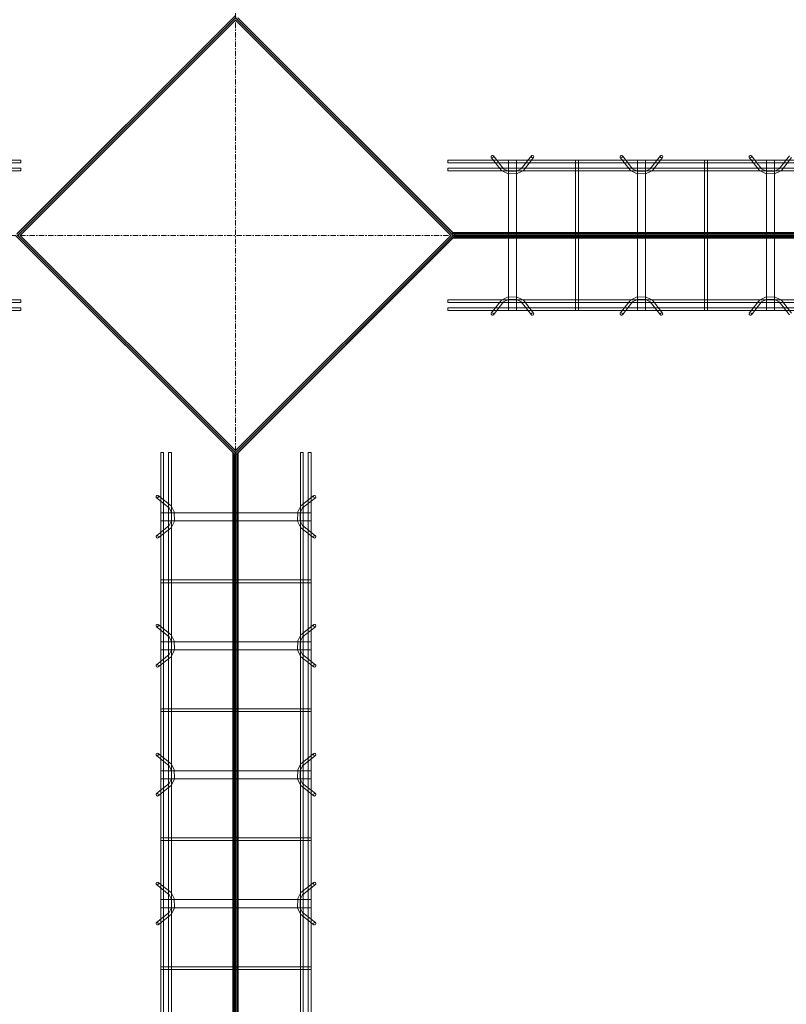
# Model space of a CAD drawing. Header units: inches. Extents: x -4136 to 1945, y -6639 to 12387.
# Tile 395 of 656: x -2193 to -2122, y 10745 to 10837. Entities that reach past the tile are written whole.
import ezdxf

# ---------------------------------------------------------------- set-up
doc = ezdxf.new("R2010")
doc.units = ezdxf.units.IN
doc.header["$MEASUREMENT"] = 0
doc.linetypes.add('Línea de rejilla', pattern=[0.875, 0.5, -0.125, 0.125, -0.125])
for name, color, linetype, lineweight in [('A-FLOR', 7, 'Continuous', 9), ('A-GENM', 7, 'Continuous', 9), ('S-BEAM', 7, 'Continuous', 9), ('S-GRID', 7, 'Continuous', 9)]:
    doc.layers.add(name, color=color, linetype=linetype, lineweight=lineweight)

# ---------------------------------------------------------------- blocks, each defined once
blk = doc.blocks.new('Dowel bar assembly - Dowel bar assembly-672828-SLAB ON GROUND JOINTS')
at = {"layer": 'S-BEAM', "color": 253, "true_color": 0xaaaaaa}
for p, q in [((136, 1.979), (0, 1.979)), ((136, 1.979), (136, 1.722)), ((136, 1.722), (136, 1.979)), ((0, 1.722), (136, 1.722)), ((136, 1.246), (0, 1.246)), ((0, 0.988), (136, 0.988)), ((136, 0.988), (136, 1.246)), ((136, 1.246), (136, 0.988)), ((136, -11.015), (0, -11.015)), ((0, -11.273), (136, -11.273)), ((136, -11.742), (0, -11.742)), ((136, -11.273), (136, -11.015)), ((136, -11.015), (136, -11.273)), ((136, -12), (136, -11.742)), ((136, -11.742), (136, -12)), ((0, -12), (136, -12))]:
    blk.add_line(p, q, dxfattribs=at)
blk = doc.blocks.new('Dowel bar assembly - Dowel bar assembly-673280-SLAB ON GROUND JOINTS')
at = {"layer": 'S-BEAM', "color": 253, "true_color": 0xaaaaaa}
for p, q in [((87.836, 1.979), (0, 1.979)), ((0, 1.979), (0, 1.722)), ((0, 1.722), (0, 1.979)), ((4.024, 2.232), (4.973, 1.033)), ((5.175, 1.192), (4.225, 2.392)), ((5.625, 1.99), (5.625, -12.01)), ((6.375, 1.99), (5.625, 1.99)), ((5.625, 1.99), (6.375, 1.99)), ((6.375, -12.01), (6.375, 1.99)), ((7.761, 2.392), (6.811, 1.192)), ((7.013, 1.033), (7.962, 2.232)), ((11.871, 1.99), (11.871, -12.01)), ((12.129, 1.99), (11.871, 1.99)), ((11.871, 1.99), (12.129, 1.99)), ((12.129, -12.01), (12.129, 1.99)), ((16.024, 2.232), (16.973, 1.033)), ((17.175, 1.192), (16.225, 2.392)), ((17.625, 1.99), (17.625, -12.01)), ((18.375, 1.99), (17.625, 1.99)), ((17.625, 1.99), (18.375, 1.99)), ((18.375, -12.01), (18.375, 1.99)), ((19.761, 2.392), (18.811, 1.192)), ((19.013, 1.033), (19.962, 2.232)), ((23.871, 1.99), (23.871, -12.01)), ((24.129, 1.99), (23.871, 1.99)), ((23.871, 1.99), (24.129, 1.99)), ((24.129, -12.01), (24.129, 1.99)), ((28.024, 2.232), (28.973, 1.033)), ((29.175, 1.192), (28.225, 2.392)), ((29.625, 1.99), (29.625, -12.01)), ((30.375, 1.99), (29.625, 1.99)), ((29.625, 1.99), (30.375, 1.99)), ((30.375, -12.01), (30.375, 1.99)), ((31.761, 2.392), (30.811, 1.192)), ((31.013, 1.033), (31.962, 2.232)), ((0, 1.722), (87.836, 1.722)), ((87.836, 1.246), (0, 1.246)), ((0, 0.988), (0, 1.246)), ((0, 1.246), (0, 0.988)), ((0, 0.988), (87.836, 0.988)), ((87.836, -11.015), (0, -11.015)), ((0, -11.273), (0, -11.015)), ((0, -11.015), (0, -11.273)), ((0, -11.273), (87.836, -11.273)), ((87.836, -11.742), (0, -11.742)), ((0, -12), (0, -11.742)), ((0, -11.742), (0, -12)), ((4.973, -11.053), (4.024, -12.253)), ((4.225, -12.412), (5.175, -11.213)), ((6.811, -11.213), (7.761, -12.412)), ((7.962, -12.253), (7.013, -11.053)), ((16.973, -11.053), (16.024, -12.253)), ((16.225, -12.412), (17.175, -11.213)), ((18.811, -11.213), (19.761, -12.412)), ((19.962, -12.253), (19.013, -11.053)), ((28.973, -11.053), (28.024, -12.253)), ((28.225, -12.412), (29.175, -11.213)), ((30.811, -11.213), (31.761, -12.412)), ((31.962, -12.253), (31.013, -11.053)), ((0, -12), (87.836, -12)), ((6.375, -12.01), (5.625, -12.01)), ((5.625, -12.01), (6.375, -12.01)), ((12.129, -12.01), (11.871, -12.01)), ((11.871, -12.01), (12.129, -12.01)), ((18.375, -12.01), (17.625, -12.01)), ((17.625, -12.01), (18.375, -12.01)), ((24.129, -12.01), (23.871, -12.01)), ((23.871, -12.01), (24.129, -12.01)), ((30.375, -12.01), (29.625, -12.01)), ((29.625, -12.01), (30.375, -12.01))]:
    blk.add_line(p, q, dxfattribs=at)
at = {"layer": 'S-BEAM', "color": 253, "true_color": 0xaaaaaa, "flags": 128}
for points in [[(4.973, 1.033), (5.526, 0.731), (6.387, 0.715), (6.972, 0.987), (7.013, 1.033)], [(5.175, 1.192), (5.625, 0.972), (6.382, 0.977), (6.811, 1.192)], [(16.973, 1.033), (17.526, 0.731), (18.387, 0.715), (18.972, 0.987), (19.013, 1.033)], [(17.175, 1.192), (17.625, 0.972), (18.382, 0.977), (18.811, 1.192)], [(28.973, 1.033), (29.526, 0.731), (30.387, 0.715), (30.972, 0.987), (31.013, 1.033)], [(29.175, 1.192), (29.625, 0.972), (30.382, 0.977), (30.811, 1.192)], [(4.973, -11.053), (5.526, -10.751), (6.387, -10.736), (6.972, -11.007), (7.013, -11.053)], [(5.175, -11.213), (5.625, -10.993), (6.382, -10.997), (6.811, -11.213)], [(16.973, -11.053), (17.526, -10.751), (18.387, -10.736), (18.972, -11.007), (19.013, -11.053)], [(17.175, -11.213), (17.625, -10.993), (18.382, -10.997), (18.811, -11.213)], [(28.973, -11.053), (29.526, -10.751), (30.387, -10.736), (30.972, -11.007), (31.013, -11.053)], [(29.175, -11.213), (29.625, -10.993), (30.382, -10.997), (30.811, -11.213)]]:
    blk.add_lwpolyline(points, dxfattribs=at)
at = {"layer": 'S-BEAM', "color": 253, "true_color": 0xaaaaaa}
for centre, major_axis, start_param, end_param in [((4.125, 2.312), (0.101, 0.08), 5.709265, 8.850858), ((4.125, 2.312), (0.101, 0.08), 2.567673, 5.709265), ((7.862, 2.312), (-0.101, 0.08), 3.715513, 6.857105), ((7.862, 2.312), (-0.101, 0.08), 0.57392, 3.715513), ((16.125, 2.312), (0.101, 0.08), 5.709265, 8.850858), ((16.125, 2.312), (0.101, 0.08), 2.567673, 5.709265), ((19.862, 2.312), (-0.101, 0.08), 3.715513, 6.857105), ((19.862, 2.312), (-0.101, 0.08), 0.57392, 3.715513), ((28.125, 2.312), (0.101, 0.08), 5.709265, 8.850858), ((28.125, 2.312), (0.101, 0.08), 2.567673, 5.709265), ((4.125, -12.332), (-0.101, 0.08), 3.715513, 6.857105), ((4.125, -12.332), (-0.101, 0.08), 0.57392, 3.715513), ((7.862, -12.332), (0.101, 0.08), 5.709265, 8.850858), ((7.862, -12.332), (0.101, 0.08), 2.567673, 5.709265), ((16.125, -12.332), (-0.101, 0.08), 3.715513, 6.857105), ((16.125, -12.332), (-0.101, 0.08), 0.57392, 3.715513), ((19.862, -12.332), (0.101, 0.08), 5.709265, 8.850858), ((19.862, -12.332), (0.101, 0.08), 2.567673, 5.709265), ((28.125, -12.332), (-0.101, 0.08), 3.715513, 6.857105), ((28.125, -12.332), (-0.101, 0.08), 0.57392, 3.715513)]:
    blk.add_ellipse(centre, major_axis=major_axis, ratio=0.816528, start_param=start_param, end_param=end_param, dxfattribs=at)
blk = doc.blocks.new('Dowel bar assembly - Dowel bar assembly-675476-SLAB ON GROUND JOINTS')
at = {"layer": 'S-BEAM', "color": 253, "true_color": 0xaaaaaa}
for p, q in [((308.765, 1.979), (0, 1.979)), ((0, 1.979), (0, 1.722)), ((0, 1.722), (0, 1.979)), ((4.024, 2.232), (4.973, 1.033)), ((5.175, 1.192), (4.225, 2.392)), ((5.625, 1.99), (5.625, -12.01)), ((6.375, 1.99), (5.625, 1.99)), ((5.625, 1.99), (6.375, 1.99)), ((6.375, -12.01), (6.375, 1.99)), ((7.761, 2.392), (6.811, 1.192)), ((7.013, 1.033), (7.962, 2.232)), ((11.871, 1.99), (11.871, -12.01)), ((12.129, 1.99), (11.871, 1.99)), ((11.871, 1.99), (12.129, 1.99)), ((12.129, -12.01), (12.129, 1.99)), ((16.024, 2.232), (16.973, 1.033)), ((17.175, 1.192), (16.225, 2.392)), ((17.625, 1.99), (17.625, -12.01)), ((18.375, 1.99), (17.625, 1.99)), ((17.625, 1.99), (18.375, 1.99)), ((18.375, -12.01), (18.375, 1.99)), ((19.761, 2.392), (18.811, 1.192)), ((19.013, 1.033), (19.962, 2.232)), ((23.871, 1.99), (23.871, -12.01)), ((24.129, 1.99), (23.871, 1.99)), ((23.871, 1.99), (24.129, 1.99)), ((24.129, -12.01), (24.129, 1.99)), ((28.024, 2.232), (28.973, 1.033)), ((29.175, 1.192), (28.225, 2.392)), ((29.625, 1.99), (29.625, -12.01)), ((30.375, 1.99), (29.625, 1.99)), ((29.625, 1.99), (30.375, 1.99)), ((30.375, -12.01), (30.375, 1.99)), ((31.761, 2.392), (30.811, 1.192)), ((31.013, 1.033), (31.962, 2.232)), ((35.871, 1.99), (35.871, -12.01)), ((36.129, 1.99), (35.871, 1.99)), ((35.871, 1.99), (36.129, 1.99)), ((36.129, -12.01), (36.129, 1.99)), ((40.024, 2.232), (40.973, 1.033)), ((41.175, 1.192), (40.225, 2.392)), ((41.625, 1.99), (41.625, -12.01)), ((42.375, 1.99), (41.625, 1.99)), ((41.625, 1.99), (42.375, 1.99)), ((42.375, -12.01), (42.375, 1.99)), ((43.761, 2.392), (42.811, 1.192)), ((43.013, 1.033), (43.962, 2.232)), ((47.871, 1.99), (47.871, -12.01)), ((48.129, 1.99), (47.871, 1.99)), ((47.871, 1.99), (48.129, 1.99)), ((48.129, -12.01), (48.129, 1.99)), ((0, 1.722), (308.765, 1.722)), ((308.765, 1.246), (0, 1.246)), ((0, 0.988), (0, 1.246)), ((0, 1.246), (0, 0.988)), ((0, 0.988), (308.765, 0.988)), ((308.765, -11.015), (0, -11.015)), ((0, -11.273), (0, -11.015)), ((0, -11.015), (0, -11.273)), ((0, -11.273), (308.765, -11.273)), ((308.765, -11.742), (0, -11.742)), ((0, -12), (0, -11.742)), ((0, -11.742), (0, -12)), ((4.973, -11.053), (4.024, -12.253)), ((4.225, -12.412), (5.175, -11.213)), ((6.811, -11.213), (7.761, -12.412)), ((7.962, -12.253), (7.013, -11.053)), ((16.973, -11.053), (16.024, -12.253)), ((16.225, -12.412), (17.175, -11.213)), ((18.811, -11.213), (19.761, -12.412)), ((19.962, -12.253), (19.013, -11.053)), ((28.973, -11.053), (28.024, -12.253)), ((28.225, -12.412), (29.175, -11.213)), ((30.811, -11.213), (31.761, -12.412)), ((31.962, -12.253), (31.013, -11.053)), ((40.973, -11.053), (40.024, -12.253)), ((40.225, -12.412), (41.175, -11.213)), ((42.811, -11.213), (43.761, -12.412)), ((43.962, -12.253), (43.013, -11.053)), ((0, -12), (308.765, -12)), ((6.375, -12.01), (5.625, -12.01)), ((5.625, -12.01), (6.375, -12.01)), ((12.129, -12.01), (11.871, -12.01)), ((11.871, -12.01), (12.129, -12.01)), ((18.375, -12.01), (17.625, -12.01)), ((17.625, -12.01), (18.375, -12.01)), ((24.129, -12.01), (23.871, -12.01)), ((23.871, -12.01), (24.129, -12.01)), ((30.375, -12.01), (29.625, -12.01)), ((29.625, -12.01), (30.375, -12.01)), ((36.129, -12.01), (35.871, -12.01)), ((35.871, -12.01), (36.129, -12.01)), ((42.375, -12.01), (41.625, -12.01)), ((41.625, -12.01), (42.375, -12.01)), ((48.129, -12.01), (47.871, -12.01)), ((47.871, -12.01), (48.129, -12.01))]:
    blk.add_line(p, q, dxfattribs=at)
at = {"layer": 'S-BEAM', "color": 253, "true_color": 0xaaaaaa, "flags": 128}
for points in [[(4.973, 1.033), (5.526, 0.731), (6.387, 0.715), (6.972, 0.987), (7.013, 1.033)], [(5.175, 1.192), (5.625, 0.972), (6.382, 0.977), (6.811, 1.192)], [(16.973, 1.033), (17.526, 0.731), (18.387, 0.715), (18.972, 0.987), (19.013, 1.033)], [(17.175, 1.192), (17.625, 0.972), (18.382, 0.977), (18.811, 1.192)], [(28.973, 1.033), (29.526, 0.731), (30.387, 0.715), (30.972, 0.987), (31.013, 1.033)], [(29.175, 1.192), (29.625, 0.972), (30.382, 0.977), (30.811, 1.192)], [(40.973, 1.033), (41.526, 0.731), (42.387, 0.715), (42.972, 0.987), (43.013, 1.033)], [(41.175, 1.192), (41.625, 0.972), (42.382, 0.977), (42.811, 1.192)], [(4.973, -11.053), (5.526, -10.751), (6.387, -10.736), (6.972, -11.007), (7.013, -11.053)], [(5.175, -11.213), (5.625, -10.993), (6.382, -10.997), (6.811, -11.213)], [(16.973, -11.053), (17.526, -10.751), (18.387, -10.736), (18.972, -11.007), (19.013, -11.053)], [(17.175, -11.213), (17.625, -10.993), (18.382, -10.997), (18.811, -11.213)], [(28.973, -11.053), (29.526, -10.751), (30.387, -10.736), (30.972, -11.007), (31.013, -11.053)], [(29.175, -11.213), (29.625, -10.993), (30.382, -10.997), (30.811, -11.213)], [(40.973, -11.053), (41.526, -10.751), (42.387, -10.736), (42.972, -11.007), (43.013, -11.053)], [(41.175, -11.213), (41.625, -10.993), (42.382, -10.997), (42.811, -11.213)]]:
    blk.add_lwpolyline(points, dxfattribs=at)
at = {"layer": 'S-BEAM', "color": 253, "true_color": 0xaaaaaa}
for centre, major_axis, start_param, end_param in [((4.125, 2.312), (0.101, 0.08), 5.709265, 8.850858), ((4.125, 2.312), (0.101, 0.08), 2.567673, 5.709265), ((7.862, 2.312), (-0.101, 0.08), 3.715513, 6.857105), ((7.862, 2.312), (-0.101, 0.08), 0.57392, 3.715513), ((16.125, 2.312), (0.101, 0.08), 5.709265, 8.850858), ((16.125, 2.312), (0.101, 0.08), 2.567673, 5.709265), ((19.862, 2.312), (-0.101, 0.08), 3.715513, 6.857105), ((19.862, 2.312), (-0.101, 0.08), 0.57392, 3.715513), ((28.125, 2.312), (0.101, 0.08), 5.709265, 8.850858), ((28.125, 2.312), (0.101, 0.08), 2.567673, 5.709265), ((31.862, 2.312), (-0.101, 0.08), 3.715513, 6.857105), ((31.862, 2.312), (-0.101, 0.08), 0.57392, 3.715513), ((40.125, 2.312), (0.101, 0.08), 5.709265, 8.850858), ((40.125, 2.312), (0.101, 0.08), 2.567673, 5.709265), ((43.862, 2.312), (-0.101, 0.08), 3.715513, 6.857105), ((43.862, 2.312), (-0.101, 0.08), 0.57392, 3.715513), ((4.125, -12.332), (-0.101, 0.08), 3.715513, 6.857105), ((4.125, -12.332), (-0.101, 0.08), 0.57392, 3.715513), ((7.862, -12.332), (0.101, 0.08), 5.709265, 8.850858), ((7.862, -12.332), (0.101, 0.08), 2.567673, 5.709265), ((16.125, -12.332), (-0.101, 0.08), 3.715513, 6.857105), ((16.125, -12.332), (-0.101, 0.08), 0.57392, 3.715513), ((19.862, -12.332), (0.101, 0.08), 5.709265, 8.850858), ((19.862, -12.332), (0.101, 0.08), 2.567673, 5.709265), ((28.125, -12.332), (-0.101, 0.08), 3.715513, 6.857105), ((28.125, -12.332), (-0.101, 0.08), 0.57392, 3.715513), ((31.862, -12.332), (0.101, 0.08), 5.709265, 8.850858), ((31.862, -12.332), (0.101, 0.08), 2.567673, 5.709265), ((40.125, -12.332), (-0.101, 0.08), 3.715513, 6.857105), ((40.125, -12.332), (-0.101, 0.08), 0.57392, 3.715513), ((43.862, -12.332), (0.101, 0.08), 5.709265, 8.850858), ((43.862, -12.332), (0.101, 0.08), 2.567673, 5.709265)]:
    blk.add_ellipse(centre, major_axis=major_axis, ratio=0.816528, start_param=start_param, end_param=end_param, dxfattribs=at)

msp = doc.modelspace()

# ---------------------------------------------------------------- hatches: boundary and pattern name
at = {"layer": 'A-GENM', "true_color": 0xff0000}
for points in [[(-2173.32374, 10836.90475), (-2173.10103, 10836.68204), (-2173.32374, 10836.45933), (-2193.34367, 10816.4394), (-2193.45502, 10816.32804), (-2193.51714, 10816.39016), (-2193.67773, 10816.55075), (-2193.59224, 10816.63625)], [(-2173.32374, 10836.90475), (-2173.10103, 10836.68204), (-2173.32374, 10836.45933), (-2193.34367, 10816.4394), (-2193.45502, 10816.32804), (-2193.52004, 10816.39306), (-2193.60982, 10816.48284), (-2193.67773, 10816.55075)], [(-2153.19245, 10816.32804), (-2153.30381, 10816.4394), (-2173.32374, 10836.45933), (-2173.10103, 10836.68204), (-2153.05524, 10816.63625), (-2152.96974, 10816.55075)], [(-2153.19245, 10816.32804), (-2153.30381, 10816.4394), (-2173.32374, 10836.45933), (-2173.10103, 10836.68204), (-2152.96974, 10816.55075)], [(-2193.78909, 10816.4394), (-2193.67773, 10816.55075), (-2193.45502, 10816.32804), (-2193.34367, 10816.4394), (-2173.32374, 10796.41947), (-2173.43509, 10796.30811), (-2173.21238, 10796.0854), (-2173.32374, 10795.97404), (-2173.52059, 10796.1709)], [(-2193.78909, 10816.4394), (-2193.67773, 10816.55075), (-2193.45502, 10816.32804), (-2193.34367, 10816.4394), (-2173.32374, 10796.41947), (-2173.43509, 10796.30811), (-2173.21238, 10796.0854), (-2173.2803, 10796.01748), (-2173.32374, 10795.97404), (-2173.36718, 10796.01748), (-2173.48122, 10796.13152)], [(-2173.43509, 10796.30811), (-2173.32374, 10796.41947), (-2153.30381, 10816.4394), (-2153.19245, 10816.32804), (-2152.96974, 10816.55075), (-2152.85839, 10816.4394), (-2153.05524, 10816.24255), (-2173.12689, 10796.1709), (-2173.21238, 10796.0854)], [(-2173.43509, 10796.30811), (-2173.32374, 10796.41947), (-2153.30381, 10816.4394), (-2153.19245, 10816.32804), (-2152.96974, 10816.55075), (-2152.90183, 10816.48284), (-2152.85839, 10816.4394), (-2152.90183, 10816.39596), (-2173.16626, 10796.13152), (-2173.21238, 10796.0854)]]:
    msp.add_hatch(color=1, dxfattribs=at).paths.add_polyline_path(points, flags=0)
at = {"layer": 'A-GENM', "true_color": 0x0000ff}
for points in [[(-1943.32374, 10816.48284), (-1943.6387, 10816.48284), (-2152.90183, 10816.48284), (-2153.11184, 10816.69285), (-1943.6387, 10816.69285), (-1943.32374, 10816.69285)], [(-1943.32374, 10816.26965), (-1943.6387, 10816.26965), (-2153.02813, 10816.26965), (-2152.85839, 10816.4394), (-2153.11032, 10816.69133), (-1943.6387, 10816.69133), (-1943.32374, 10816.69133)], [(-1943.32374, 10816.18277), (-1943.6387, 10816.18277), (-2153.11501, 10816.18277), (-2152.85839, 10816.4394), (-2153.02496, 10816.60597), (-1943.6387, 10816.60597), (-1943.32374, 10816.60597)], [(-1943.32374, 10816.24255), (-1943.6387, 10816.24255), (-2153.05524, 10816.24255), (-2152.85839, 10816.4394), (-2152.96974, 10816.55075), (-2153.05524, 10816.63625), (-1943.6387, 10816.63625), (-1943.32374, 10816.63625)], [(-1943.32374, 10816.26041), (-1943.6387, 10816.26041), (-2153.03738, 10816.26041), (-2152.85839, 10816.4394), (-2153.02344, 10816.60445), (-1943.6387, 10816.60445), (-1943.32374, 10816.60445)], [(-1943.32374, 10816.39596), (-1943.6387, 10816.39596), (-2152.90183, 10816.39596), (-2152.85839, 10816.4394), (-2152.90183, 10816.48284), (-1943.6387, 10816.48284), (-1943.32374, 10816.48284)], [(-2173.32374, 10795.97404), (-2173.15717, 10796.14062), (-2173.15717, 10487.48818), (-2173.32374, 10487.65475), (-2173.54783, 10487.43066), (-2173.58036, 10487.43066), (-2173.58036, 10796.23067)], [(-2173.32374, 10795.97404), (-2173.21238, 10796.0854), (-2173.12689, 10796.1709), (-2173.12689, 10487.4579), (-2173.32374, 10487.65475), (-2173.52059, 10487.4579), (-2173.52059, 10796.1709)], [(-2173.32374, 10795.97404), (-2173.15869, 10796.13909), (-2173.15869, 10487.4897), (-2173.32374, 10487.65475), (-2173.50273, 10487.47576), (-2173.50273, 10796.15304)], [(-2173.32374, 10795.97404), (-2173.07181, 10796.22598), (-2173.07181, 10487.43066), (-2173.09965, 10487.43066), (-2173.32374, 10487.65475), (-2173.49348, 10487.485), (-2173.49348, 10796.14379)], [(-2173.2803, 10796.01748), (-2173.2803, 10487.61131), (-2173.32374, 10487.65475), (-2173.36718, 10487.61131), (-2173.36718, 10796.01748), (-2173.32374, 10795.97404)], [(-2173.2803, 10487.61131), (-2173.2803, 10796.01748), (-2173.07029, 10796.2275), (-2173.07029, 10487.43066), (-2173.09965, 10487.43066)]]:
    msp.add_hatch(color=5, dxfattribs=at).paths.add_polyline_path(points, flags=0)

# ---------------------------------------------------------------- linework, layer by layer
at = {"layer": 'A-FLOR'}
for p, q in [((-2193.56638, 10816.4394), (-2173.32374, 10836.68204)), ((-2173.32374, 10836.68204), (-2153.0811, 10816.4394)), ((-2153.19245, 10816.55075), (-2153.0811, 10816.66211)), ((-2153.0811, 10816.66211), (-2152.85839, 10816.4394)), ((-2173.32374, 10795.97404), (-2193.78909, 10816.4394)), ((-2173.32374, 10796.19676), (-2193.56638, 10816.4394)), ((-2153.0811, 10816.4394), (-2173.32374, 10796.19676)), ((-2173.32374, 10795.97404), (-2152.85839, 10816.4394)), ((-2173.58036, 10796.23067), (-2173.58036, 10487.43066)), ((-2173.52059, 10487.43066), (-2173.52059, 10796.1709)), ((-2173.50273, 10487.43066), (-2173.50273, 10796.15304)), ((-2173.49348, 10796.14379), (-2173.49348, 10487.43066)), ((-2173.48122, 10796.13152), (-2173.48122, 10487.43066)), ((-2173.41585, 10796.06616), (-2173.41585, 10487.43066)), ((-2173.36718, 10796.01748), (-2173.36718, 10487.43066)), ((-2173.32374, 10795.97404), (-2173.32374, 10795.97404)), ((-2173.2803, 10487.43066), (-2173.2803, 10796.01748)), ((-2173.16626, 10796.13152), (-2173.16626, 10487.43066)), ((-2173.15869, 10796.13909), (-2173.15869, 10487.43066)), ((-2173.15717, 10796.14062), (-2173.15717, 10487.43066)), ((-2173.12689, 10796.1709), (-2173.12689, 10487.43066)), ((-2173.07181, 10796.22598), (-2173.07181, 10487.43066)), ((-2173.07029, 10796.2275), (-2173.07029, 10487.43066))]:
    msp.add_line(p, q, dxfattribs=at)
at = {"layer": 'A-GENM', "color": 1, "true_color": 0xff0000}
for p, q in [((-2193.67773, 10816.55075), (-2173.32374, 10836.90475)), ((-2173.32374, 10836.90475), (-2193.67773, 10816.55075)), ((-2193.63161, 10816.59688), (-2173.32374, 10836.90475)), ((-2173.32374, 10836.90475), (-2193.59224, 10816.63625)), ((-2193.34367, 10816.4394), (-2173.32374, 10836.45933)), ((-2193.34367, 10816.4394), (-2173.32374, 10836.45933)), ((-2173.32374, 10836.45933), (-2193.34367, 10816.4394)), ((-2173.32374, 10836.45933), (-2193.34367, 10816.4394)), ((-2173.32374, 10836.45933), (-2153.30381, 10816.4394)), ((-2173.32374, 10836.45933), (-2153.30381, 10816.4394)), ((-2153.30381, 10816.4394), (-2173.32374, 10836.45933)), ((-2153.30381, 10816.4394), (-2173.32374, 10836.45933)), ((-2173.10103, 10836.68204), (-2153.01587, 10816.59688)), ((-2153.05524, 10816.63625), (-2173.10103, 10836.68204)), ((-2173.10103, 10836.68204), (-2152.96974, 10816.55075)), ((-2152.96974, 10816.55075), (-2173.10103, 10836.68204)), ((-2193.78909, 10816.4394), (-2173.52059, 10796.1709)), ((-2193.78909, 10816.4394), (-2173.48122, 10796.13152)), ((-2173.50273, 10796.15304), (-2193.78909, 10816.4394)), ((-2173.48122, 10796.13152), (-2193.78909, 10816.4394)), ((-2193.34367, 10816.4394), (-2173.32374, 10796.41947)), ((-2173.32374, 10796.41947), (-2193.34367, 10816.4394)), ((-2193.34367, 10816.4394), (-2173.32374, 10796.41947)), ((-2173.32374, 10796.41947), (-2193.34367, 10816.4394)), ((-2173.32374, 10796.41947), (-2153.30381, 10816.4394)), ((-2153.30381, 10816.4394), (-2173.32374, 10796.41947)), ((-2173.32374, 10796.41947), (-2153.30381, 10816.4394)), ((-2153.30381, 10816.4394), (-2173.32374, 10796.41947)), ((-2153.03738, 10816.26041), (-2173.21238, 10796.0854)), ((-2152.90183, 10816.39596), (-2173.16626, 10796.13152)), ((-2173.16626, 10796.13152), (-2153.01587, 10816.28192)), ((-2173.12689, 10796.1709), (-2153.05524, 10816.24255)), ((-2152.9505, 10816.34729), (-2153.03738, 10816.26041)), ((-2152.85839, 10816.4394), (-2152.96974, 10816.55075)), ((-2152.96974, 10816.55075), (-2152.90183, 10816.48284)), ((-2152.85839, 10816.4394), (-2152.9505, 10816.34729)), ((-2152.90183, 10816.48284), (-2152.85839, 10816.4394)), ((-2152.85839, 10816.4394), (-2152.90183, 10816.39596)), ((-2173.41585, 10796.06616), (-2173.50273, 10796.15304)), ((-2173.36718, 10796.01748), (-2173.48122, 10796.13152)), ((-2173.32374, 10795.97404), (-2173.41585, 10796.06616)), ((-2173.32374, 10795.97404), (-2173.36718, 10796.01748)), ((-2173.32374, 10795.97404), (-2173.21238, 10796.0854)), ((-2173.2803, 10796.01748), (-2173.32374, 10795.97404)), ((-2173.21238, 10796.0854), (-2173.2803, 10796.01748)), ((-2173.16626, 10796.13152), (-2173.21238, 10796.0854))]:
    msp.add_line(p, q, dxfattribs=at)
at = {"layer": 'A-GENM', "color": 5, "true_color": 0x0000ff}
for p, q in [((-2153.11184, 10816.69285), (-2152.90183, 10816.48284)), ((-2152.85839, 10816.4394), (-2153.11184, 10816.69285)), ((-1943.6387, 10816.69285), (-2153.11184, 10816.69285)), ((-2153.11032, 10816.69133), (-2152.85839, 10816.4394)), ((-2152.85839, 10816.4394), (-2153.11032, 10816.69133)), ((-1943.6387, 10816.69133), (-2153.11032, 10816.69133)), ((-2153.11501, 10816.18277), (-2152.85839, 10816.4394)), ((-2152.85839, 10816.4394), (-2153.11501, 10816.18277)), ((-1943.6387, 10816.18277), (-2153.11501, 10816.18277)), ((-2153.01587, 10816.59688), (-2153.05524, 10816.63625)), ((-2153.05524, 10816.63625), (-1943.6387, 10816.63625)), ((-2153.05524, 10816.63625), (-1943.6387, 10816.63625)), ((-2153.05524, 10816.24255), (-2153.01587, 10816.28192)), ((-2153.05524, 10816.24255), (-1943.6387, 10816.24255)), ((-2153.05524, 10816.24255), (-1943.6387, 10816.24255)), ((-2152.85839, 10816.4394), (-2153.03738, 10816.26041)), ((-2152.9505, 10816.34729), (-2153.03738, 10816.26041)), ((-2153.03738, 10816.26041), (-1943.6387, 10816.26041)), ((-2153.02813, 10816.26965), (-2152.85839, 10816.4394)), ((-2152.85839, 10816.4394), (-2153.02813, 10816.26965)), ((-1943.6387, 10816.26965), (-2153.02813, 10816.26965)), ((-2153.02496, 10816.60597), (-2152.85839, 10816.4394)), ((-2152.85839, 10816.4394), (-2153.02496, 10816.60597)), ((-1943.6387, 10816.60597), (-2153.02496, 10816.60597)), ((-2153.02344, 10816.60445), (-2152.85839, 10816.4394)), ((-2152.85839, 10816.4394), (-2153.02344, 10816.60445)), ((-1943.6387, 10816.60445), (-2153.02344, 10816.60445)), ((-1943.6387, 10816.59688), (-2153.01587, 10816.59688)), ((-1943.6387, 10816.59688), (-2153.01587, 10816.59688)), ((-1943.6387, 10816.28192), (-2153.01587, 10816.28192)), ((-2153.01587, 10816.28192), (-1943.6387, 10816.28192)), ((-2152.9505, 10816.34729), (-2152.85839, 10816.4394)), ((-1943.6387, 10816.34729), (-2152.9505, 10816.34729)), ((-2152.90183, 10816.48284), (-1943.6387, 10816.48284)), ((-2152.90183, 10816.48284), (-2152.85839, 10816.4394)), ((-2152.90183, 10816.39596), (-2152.85839, 10816.4394)), ((-2152.85839, 10816.4394), (-2152.90183, 10816.39596)), ((-1943.6387, 10816.39596), (-2152.90183, 10816.39596)), ((-2173.58036, 10796.23067), (-2173.32374, 10795.97404)), ((-2173.32374, 10795.97404), (-2173.58036, 10796.23067)), ((-2173.58036, 10487.43066), (-2173.58036, 10796.23067)), ((-2173.52059, 10796.1709), (-2173.52059, 10487.4579)), ((-2173.52059, 10796.1709), (-2173.48122, 10796.13152)), ((-2173.52059, 10796.1709), (-2173.52059, 10487.4579)), ((-2173.32374, 10795.97404), (-2173.50273, 10796.15304)), ((-2173.50273, 10796.15304), (-2173.50273, 10487.47576)), ((-2173.41585, 10796.06616), (-2173.50273, 10796.15304)), ((-2173.49348, 10796.14379), (-2173.32374, 10795.97404)), ((-2173.32374, 10795.97404), (-2173.49348, 10796.14379)), ((-2173.49348, 10487.485), (-2173.49348, 10796.14379)), ((-2173.48122, 10487.49727), (-2173.48122, 10796.13152)), ((-2173.48122, 10796.13152), (-2173.48122, 10487.49727)), ((-2173.41585, 10796.06616), (-2173.41585, 10487.56264)), ((-2173.32374, 10795.97404), (-2173.41585, 10796.06616)), ((-2173.36718, 10796.01748), (-2173.32374, 10795.97404)), ((-2173.32374, 10795.97404), (-2173.36718, 10796.01748)), ((-2173.36718, 10487.61131), (-2173.36718, 10796.01748)), ((-2173.32374, 10795.97404), (-2173.07029, 10796.2275)), ((-2173.07181, 10796.22598), (-2173.32374, 10795.97404)), ((-2173.07181, 10796.22598), (-2173.32374, 10795.97404)), ((-2173.15717, 10796.14062), (-2173.32374, 10795.97404)), ((-2173.32374, 10795.97404), (-2173.15717, 10796.14062)), ((-2173.15869, 10796.13909), (-2173.32374, 10795.97404)), ((-2173.32374, 10795.97404), (-2173.15869, 10796.13909)), ((-2173.2803, 10796.01748), (-2173.32374, 10795.97404)), ((-2173.07029, 10796.2275), (-2173.2803, 10796.01748)), ((-2173.2803, 10796.01748), (-2173.2803, 10487.61131)), ((-2173.16626, 10796.13152), (-2173.12689, 10796.1709)), ((-2173.16626, 10487.49727), (-2173.16626, 10796.13152)), ((-2173.16626, 10487.49727), (-2173.16626, 10796.13152)), ((-2173.15869, 10487.4897), (-2173.15869, 10796.13909)), ((-2173.15717, 10487.48818), (-2173.15717, 10796.14062)), ((-2173.12689, 10796.1709), (-2173.12689, 10487.4579)), ((-2173.12689, 10796.1709), (-2173.12689, 10487.4579)), ((-2173.07181, 10487.43066), (-2173.07181, 10796.22598)), ((-2173.07029, 10487.43066), (-2173.07029, 10796.2275))]:
    msp.add_line(p, q, dxfattribs=at)
at = {"layer": 'S-GRID', "color": 253, "linetype": 'Línea de rejilla', "true_color": 0xaaaaaa}
for p, q in [((-2173.32374, 9772.6103), (-2173.32374, 12288.55505)), ((-1777.2452, 10816.4394), (-4038.05123, 10816.4394))]:
    msp.add_line(p, q, dxfattribs=at)

# ---------------------------------------------------------------- block references
at = {"layer": 'S-BEAM', "color": 253, "true_color": 0xaaaaaa}
for name, p in [('Dowel bar assembly - Dowel bar assembly-672828-SLAB ON GROUND JOINTS', (-2329.30578, 10821.44959)), ('Dowel bar assembly - Dowel bar assembly-673280-SLAB ON GROUND JOINTS', (-2153.55578, 10821.44959))]:
    msp.add_blockref(name, p, dxfattribs=at)
at = {"layer": 'S-BEAM', "color": 253, "true_color": 0xaaaaaa, "rotation": 269.9999999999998}
msp.add_blockref('Dowel bar assembly - Dowel bar assembly-675476-SLAB ON GROUND JOINTS', (-2168.2701, 10796.2402), dxfattribs=at)

doc.saveas('drawing.dxf')
